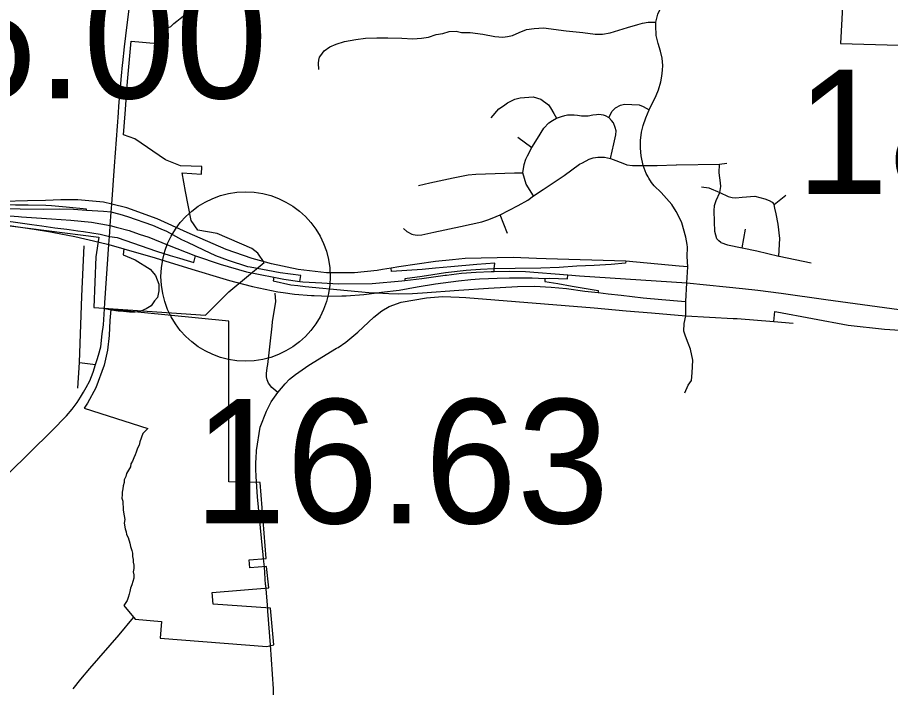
# Model space of a CAD drawing. Extents: x 1659811 to 1934326, y 644115 to 934867.
# Drawn here: x 1856929 to 1864665, y 754351 to 760285 of the extents above; entities that cross this region are included whole.
import ezdxf

# ---------------------------------------------------------------- set-up
doc = ezdxf.new("R2010")
doc.units = 0
for name, color, linetype in [('Default', 7, 'Continuous'), ('GM_X_City_Street', 7, 'Continuous'), ('GM_X_Corporation', 7, 'Continuous'), ('GM_X_County_Road', 7, 'Continuous'), ('GM_X_Interchange_Ramps', 7, 'Continuous'), ('GM_X_State_Route', 7, 'Continuous')]:
    doc.layers.add(name, color=color, linetype=linetype)

msp = doc.modelspace()

# ---------------------------------------------------------------- linework, layer by layer
at = {"layer": 'Default'}
msp.add_circle((1858950.9, 757991.6), 750, dxfattribs=at)
at = {"layer": 'GM_X_City_Street'}
for points in [[(1862587.7, 760149.9), (1862584, 760191.5), (1862585.9, 760243.7), (1862602.8, 760314.6), (1862646.1, 760406.5), (1862663.9, 760430.1)], [(1859598.1, 759825.3), (1859595.7, 759881.6), (1859598.1, 759906.7), (1859606.5, 759933.1), (1859616.1, 759948.7), (1859647.2, 759990.6), (1859697.5, 760025.4), (1859753.9, 760049.4), (1859827, 760073.3), (1859927.3, 760091.1), (1860013.2, 760101.3), (1860113.7, 760104.2), (1860211.2, 760104.2), (1860333.5, 760102.8), (1860432.4, 760096.9), (1860508.1, 760101.3), (1860570.7, 760110.1), (1860639.1, 760133.4), (1860697.3, 760142.1), (1860754.1, 760162.5), (1860817.1, 760162.8), (1860863.6, 760153.4), (1860941.1, 760151.9), (1861052.7, 760136.4), (1861159.7, 760116.2), (1861231, 760111.6), (1861271.3, 760116.2), (1861314.7, 760125.5), (1861375.2, 760153.4), (1861440.3, 760178.2), (1861507, 760189.1), (1861589.2, 760193.8), (1861791.8, 760168.4), (1861938.7, 760151), (1862046.7, 760136.9), (1862111.5, 760136.9), (1862179.6, 760148.2), (1862335.3, 760196), (1862425.1, 760223.2), (1862468.3, 760234.6), (1862517.1, 760243.7), (1862585.9, 760243.7)], [(1862523.2, 758863.5), (1862516.7, 758874.2), (1862500.8, 758902.8), (1862473.7, 758973.2), (1862456.3, 759059.1), (1862448.5, 759127.6), (1862448.5, 759194.5), (1862458.1, 759270), (1862471.9, 759327.2), (1862496.2, 759396.6), (1862525.7, 759466.1), (1862588.2, 759594.5), (1862609, 759643.1), (1862629.1, 759714.8), (1862639.3, 759765.3), (1862644.4, 759817.6), (1862646.1, 759861.3), (1862640.4, 759926.1), (1862627.9, 759986.3), (1862607.2, 760054.3), (1862589.8, 760125.8), (1862587.7, 760149.9)], [(1861194.6, 759474.9), (1861195.7, 759476.2), (1861235.5, 759503.9), (1861271.9, 759529.9), (1861336.7, 759560.6), (1861384.8, 759572.7), (1861459.1, 759580.8), (1861499.2, 759582.9), (1861565.5, 759560.9), (1861633.1, 759512.6), (1861653, 759485.7), (1861681.6, 759434.6), (1861704, 759392.3)], [(1862169.7, 759398.7), (1862199.7, 759456.8), (1862227.5, 759484.6), (1862271.9, 759507.9), (1862308.5, 759517.9), (1862372.9, 759515.7), (1862438.4, 759511.3), (1862471.7, 759498), (1862525.7, 759466.1)], [(1861126.4, 759396.4), (1861194.6, 759474.9)], [(1861502.6, 758705.3), (1861435.1, 758808.5), (1861407, 758909.4), (1861419.1, 758984), (1861434.7, 759029), (1861446.9, 759060.2), (1861486, 759132.4), (1861537.7, 759214.4), (1861594.2, 759305.1), (1861637.2, 759350.9), (1861670.3, 759373.4), (1861704, 759392.3), (1861750.8, 759409.4), (1861778.1, 759416.7), (1861802, 759422.1), (1861828.3, 759424.5), (1861861.5, 759422.6), (1861892.7, 759419.2), (1861925.8, 759414.8), (1861956.1, 759413.3), (1861985.8, 759414.3), (1862027.7, 759422.1), (1862059, 759427.5), (1862080.4, 759428.9), (1862102.3, 759427), (1862118.9, 759422.1), (1862135, 759416.7), (1862169.7, 759398.7)], [(1862183, 759036.5), (1862213.6, 759166.6), (1862232.4, 759246.5), (1862235.1, 759280.4), (1862223.9, 759310.7), (1862210.9, 759351.4), (1862193.6, 759372.2), (1862169.7, 759398.7)], [(1861363.3, 759225.2), (1861486, 759132.4)], [(1861934.9, 758998), (1861995.6, 759029.6), (1862030.3, 759040.9), (1862071.8, 759046.8), (1862130, 759046.9), (1862183, 759036.5), (1862231.6, 759018.3), (1862306.3, 758989.1), (1862329.6, 758981.7), (1862378.2, 758974), (1862473.7, 758973.2), (1862498, 758973.4)], [(1860436.5, 758364.4), (1860469.5, 758358.3), (1860511.5, 758359.4), (1860619.1, 758383.1), (1860853.6, 758434.7), (1861042.9, 758475.6), (1861104.3, 758495), (1861169.9, 758521.8), (1861207.5, 758536.9), (1861366.4, 758619.4), (1861452.3, 758667.3), (1861502.6, 758705.3), (1861587.4, 758760.6), (1861774.3, 758884.7), (1861910.5, 758985.3), (1861934.9, 758998)], [(1862498, 758973.4), (1862596.7, 758974.4), (1862767, 758980.5), (1862769.1, 758980.5)], [(1862769.1, 758980.5), (1863148.9, 758985.4), (1863213.5, 758993.9)], [(1863161.4, 758291.7), (1863143.6, 758306.4), (1863124.5, 758324.4), (1863107.6, 758389), (1863104.4, 758478), (1863103.3, 758573.4), (1863105.5, 758621), (1863120.3, 758663.4), (1863152.9, 758734.9), (1863161.6, 758787.3), (1863159.5, 758822.3), (1863147.8, 758909.2), (1863148.9, 758985.4)], [(1860583.9, 758819.6), (1860790.5, 758865.1), (1860923.5, 758890.9), (1860989.2, 758897.3), (1861332.5, 758909.4), (1861407, 758909.4)], [(1860482.4, 758797.3), (1860583.9, 758819.6)], [(1862861.9, 758274.1), (1862851.6, 758340.3), (1862816.4, 758465.3), (1862789.9, 758522.5), (1862765.6, 758567), (1862726.4, 758628.4), (1862679.8, 758683.5), (1862633.2, 758736.5), (1862569.7, 758794.7), (1862547.4, 758823.4), (1862523.2, 758863.5)], [(1862989, 758786.3), (1863054.6, 758777.8), (1863152.9, 758734.9)], [(1863152.9, 758734.9), (1863225.1, 758700.5), (1863262.2, 758690.9), (1863295, 758688.8), (1863350.1, 758693.1), (1863461.2, 758703.7), (1863552.3, 758679.8), (1863588.4, 758665.8), (1863616.6, 758649.8), (1863632.7, 758629.7)], [(1863632.7, 758629.7), (1863736.9, 758712.2)], [(1863674.4, 758172), (1863685.3, 758328.5), (1863669.1, 758455), (1863650.9, 758547.4), (1863638.7, 758597.6), (1863632.7, 758629.7)], [(1861271.8, 758371.3), (1861207.5, 758536.9)], [(1860350.1, 758417.5), (1860378.1, 758389.5), (1860422.2, 758367), (1860436.5, 758364.4)], [(1863349.8, 758244.2), (1863381.2, 758411.4)], [(1857462.7, 757003.3), (1857477.5, 757229.9), (1857500.9, 757817.6), (1857521.7, 758263.8)], [(1862851.4, 757641.7), (1862851.4, 757769), (1862860.1, 757935.9), (1862867.9, 758075.9), (1862862.4, 758169.3), (1862865.5, 758250.8), (1862861.9, 758274.1)], [(1863161.4, 758291.7), (1863220.5, 758271.7), (1863349.8, 758244.2), (1863481.7, 758217.6), (1863674.4, 758172), (1863677.5, 758171.4)], [(1863677.5, 758171.4), (1863960.8, 758112.6)], [(1859756.6, 757355.3), (1859769.6, 757363.2), (1859839.8, 757410.2), (1859945.1, 757498.5), (1860085.6, 757631.3), (1860157, 757686.1), (1860223.6, 757726.5), (1860328.3, 757764.6), (1860552.6, 757801.7), (1860694, 757812.8), (1860843.9, 757807.5)], [(1860843.9, 757807.5), (1860902.2, 757804.3), (1862039.1, 757713.6), (1862321.1, 757688.4), (1862546.8, 757668.5)], [(1857699.7, 757704.1), (1857703.5, 757757.6)], [(1857630.4, 757237.6), (1857636.3, 757255.1), (1857645.9, 757293.3), (1857667.1, 757367), (1857680.8, 757482.1), (1857690.6, 757562.3), (1857699.7, 757704.1)], [(1862546.8, 757668.5), (1862851.4, 757641.7), (1863269.9, 757620.6)], [(1862842.9, 756962.1), (1862870.5, 757028.7), (1862900.2, 757071.2), (1862908.7, 757136.9), (1862912.9, 757251.4), (1862893.8, 757349), (1862870.5, 757402), (1862849.3, 757463.5), (1862832.3, 757508.1), (1862836.5, 757573.8), (1862851.4, 757641.7)], [(1863631.1, 757591.4), (1863640.6, 757680.3), (1863658.1, 757677.1)], [(1863658.1, 757677.1), (1864288.2, 757560.7), (1864610.6, 757524.5), (1865027.9, 757498.5), (1865786.6, 757451.3), (1866032, 757435.9), (1866585, 757408.8), (1867189.9, 757380.2)], [(1859235, 756965.1), (1859182.1, 757009.1), (1859152.4, 757045.4), (1859141.6, 757076.3), (1859136.3, 757102.5), (1859136.9, 757131.7), (1859142.2, 757182.2), (1859146.3, 757211.7), (1859184.9, 757552.2), (1859190.4, 757589.4)], [(1863269.9, 757620.6), (1863305.1, 757618.9), (1863631.1, 757591.4)], [(1863631.1, 757591.4), (1863801.3, 757578.2)], [(1859043, 756380.1), (1859046.2, 756449.6), (1859079.6, 756655.5), (1859134.5, 756799.2), (1859177.9, 756882.4), (1859235, 756965.1), (1859300.4, 757041.9), (1859340.3, 757081.7), (1859391.5, 757124.5), (1859512.1, 757205.6), (1859756.6, 757355.3)], [(1855028.8, 754523.1), (1856053.9, 755475.6), (1856847.3, 756243.8), (1857234.4, 756623.1), (1857363.7, 756756.8), (1857413.2, 756815.8), (1857458.4, 756875.8), (1857488.7, 756923.5), (1857513.9, 756966.9), (1857537.4, 757006.8), (1857569.5, 757066.7), (1857600.7, 757143.1), (1857621.6, 757211.7), (1857630.4, 757237.6)], [(1857477.5, 757229.9), (1857621.6, 757211.7)], [(1859106, 755528.1), (1859100.7, 755581.3)], [(1859146.4, 755049), (1859128.7, 755256.9), (1859128.3, 755262)], [(1857422.9, 754341), (1857489.3, 754425), (1857571.3, 754518.7), (1857831.1, 754818.7), (1857958.2, 754971.9)], [(1859454.5, 752087.7), (1859408, 752154.9), (1859328.9, 752517.4), (1859255.3, 753310.3), (1859205.1, 753849.7), (1859198.7, 754339.2), (1859170.1, 754729.3)]]:
    msp.add_lwpolyline(points, dxfattribs=at)
at = {"layer": 'GM_X_Corporation'}
for points in [[(1864297.3, 761477.9), (1864221, 760053.9), (1865877.3, 760008.9)], [(1856720.7, 758456.7), (1857649.2, 758339.9), (1857624.7, 758165.4), (1857604.7, 757717.2), (1858595.2, 757648.5), (1858802.3, 757857), (1859114.1, 758114.5), (1859058.7, 758196.8), (1859006.9, 758239.5), (1858698.7, 758373.6), (1858527.1, 758402.8), (1858469.4, 758487.1), (1858417.6, 758742.8), (1858388, 758908.5), (1858559.5, 758896.8), (1858564.1, 758966.9), (1858374.7, 758971.1), (1858242.3, 759024.6), (1857969.6, 759210.4), (1857869.1, 759245.3), (1857883.3, 759431.8), (1857905.1, 759717.6), (1857935.3, 760075.6), (1858169, 760054.6), (1858209.6, 760153.3), (1858235.9, 760170.8), (1858262.1, 760192.7), (1858288.4, 760205.8), (1858314.7, 760232.1), (1858341, 760254), (1858371.6, 760275.9), (1858397.9, 760297.8)]]:
    msp.add_lwpolyline(points, dxfattribs=at)
msp.add_lwpolyline([(1857519.8, 756825.4), (1858083.1, 756644.7), (1858040.3, 756601.9), (1858014.9, 756525.8), (1858006.4, 756496.2), (1857993.7, 756470.8), (1857981.1, 756437), (1857972.6, 756411.6), (1857959.9, 756386.2), (1857947.2, 756356.6), (1857934.5, 756331.3), (1857930.3, 756305.9), (1857896.5, 756246.7), (1857888, 756221.3), (1857875.3, 756191.7), (1857875.3, 756166.3), (1857866.9, 756136.7), (1857862.7, 756111.4), (1857858.4, 756081.8), (1857858.4, 756056.4), (1857854.2, 756026.8), (1857862.7, 756001.4), (1857862.7, 755976), (1857866.9, 755950.7), (1857866.9, 755921.1), (1857875.3, 755870.3), (1857879.6, 755840.7), (1857875.3, 755806.9), (1857883.8, 755756.1), (1857892.2, 755730.8), (1857896.5, 755705.4), (1857909.1, 755680), (1857926.1, 755629.3), (1857930.3, 755599.7), (1857943, 755565.8), (1857947.2, 755540.5), (1857947.2, 755510.9), (1857955.6, 755485.5), (1857955.6, 755460.1), (1857959.9, 755434.8), (1857959.9, 755405.1), (1857955.6, 755375.5), (1857959.9, 755350.2), (1857959.9, 755320.6), (1857943, 755261.4), (1857930.3, 755231.8), (1857926, 755202.2), (1857917.6, 755176.8), (1857909.1, 755147.2), (1857900.7, 755121.8), (1857870.4, 755076.4), (1857971.8, 754955.6), (1858204.1, 754936.1), (1858193.1, 754788.8), (1859138.6, 754715.2), (1859200.2, 754729.7), (1859171.3, 755053.7), (1858664.3, 755089.9), (1858655.6, 755192.4), (1859156.3, 755234.7), (1859137, 755421.7), (1858987.5, 755410.3), (1858982, 755482.1), (1859131.6, 755493.5), (1859080.6, 756167.3), (1858803.1, 756172.3), (1858802.9, 757596.5), (1857756.7, 757699), (1857748.7, 757600.4), (1857743.2, 757469), (1857727.3, 757338.4), (1857696.6, 757205.1), (1857622.9, 757003.9), (1857550.3, 756869.8)], close=True, dxfattribs=at)
at = {"layer": 'GM_X_County_Road'}
for points in [[(1857860.9, 759863.6), (1857862.9, 759883.6), (1857877.6, 760024.2), (1857901.4, 760221.4), (1857943.6, 760546.7), (1857967.1, 760690.8), (1858002.6, 760821.9), (1858079.9, 761031.1), (1858231.8, 761402.6), (1858254.4, 761463.4), (1858365, 761754.6), (1858407.3, 761871.7), (1858414.8, 761891.9)], [(1857823, 759442), (1857827.3, 759500.7), (1857851.6, 759769), (1857860.9, 759863.6)], [(1857703.5, 757757.6), (1857739.8, 758274.9), (1857744.5, 758347), (1857747.3, 758382.8), (1857751.6, 758444.1), (1857759.8, 758561.2), (1857764.8, 758632.3), (1857788.3, 758967), (1857823, 759442)], [(1859190.4, 757589.4), (1859217.2, 757769.3), (1859212.4, 757843.1)], [(1859100.7, 755581.3), (1859055.5, 756039.9), (1859044.1, 756218.8), (1859042.7, 756285.7), (1859041.5, 756347.4), (1859043, 756380.1)], [(1859128.3, 755262), (1859118, 755420.2), (1859109.7, 755490.7), (1859106, 755528.1)], [(1859170.1, 754729.3), (1859148.3, 755027), (1859146.4, 755049)]]:
    msp.add_lwpolyline(points, dxfattribs=at)
at = {"layer": 'GM_X_Interchange_Ramps'}
for points in [[(1857541.5, 758576.2), (1857542.3, 758587.6), (1857362.2, 758605.3), (1857295.5, 758611.9), (1857230.5, 758617.4), (1857180.2, 758621.6), (1857025.5, 758622.8), (1856968.6, 758623.7), (1856911.7, 758624.5), (1856853.9, 758626.6), (1856660.2, 758633.8), (1856659.4, 758655.2)], [(1862867.9, 758075.9), (1862793.4, 758082.7), (1862319.5, 758126), (1861613.2, 758147.8), (1861527.8, 758150.4), (1861320.2, 758158.9), (1860896.3, 758150.4), (1860782.7, 758139.3), (1860633, 758124.7), (1860307.5, 758077.6), (1860240.8, 758066), (1860163.8, 758052.6), (1860116.5, 758044.4), (1859914, 758022.9), (1859666.6, 758022.9), (1859415.6, 758053.3), (1859181, 758102.2), (1859072.6, 758133.5), (1859008.7, 758152), (1858777.5, 758229), (1858432, 758379.8), (1858166.2, 758501.5), (1857898.4, 758598.9), (1857764.8, 758632.3), (1857692.9, 758650.3), (1857465, 758670), (1857389, 758671.6), (1857313.9, 758671.3), (1857178.8, 758663.9), (1857018.7, 758660.5), (1856801.3, 758654.2)], [(1857759.8, 758561.2), (1857690.1, 758566.4), (1857541.5, 758576.2), (1857424.7, 758583.9), (1857304.2, 758587.2), (1857158.2, 758584.6), (1856747.2, 758590.1), (1856743.6, 758536.9)], [(1856743.6, 758536.9), (1856740.3, 758491.4), (1856818.7, 758484.1), (1856892, 758475.1), (1857057.6, 758452.7), (1857145.5, 758439.5), (1857259.4, 758423.4), (1857367.3, 758409.9), (1857386.5, 758407.5), (1857464.3, 758396.3), (1857514.7, 758388.9), (1857588.3, 758379.3), (1857663.3, 758365.2), (1857744.5, 758347)], [(1859432.4, 757947.9), (1859440.1, 758000), (1859256.4, 758023.2), (1858992.2, 758072.6), (1858969.9, 758076.8), (1858798, 758132.3), (1858687.1, 758175.4), (1858579.6, 758223.8), (1858437.7, 758292.9), (1858385.9, 758317.3), (1858251.3, 758388.7), (1858202.8, 758410.2), (1858128.6, 758443.1), (1857907, 758519.8), (1857838.6, 758540.3), (1857759.8, 758561.2)], [(1856854.5, 758442), (1857077.3, 758411.9), (1857222.7, 758388.2), (1857252.5, 758382.2), (1857438, 758344.7), (1857654.2, 758295.8), (1857739.8, 758274.9), (1857872.6, 758236.7), (1858148.8, 758155.2), (1858243.6, 758126.2), (1858504.7, 758046.2), (1858719, 757981.5), (1858807.3, 757956.5), (1858864.8, 757940.2), (1859011, 757901.9), (1859235.2, 757856), (1859283.9, 757849.3), (1859384.8, 757835.4), (1859535.4, 757822.6), (1859559.3, 757821.7), (1859688.4, 757817), (1859802, 757819.7), (1859841.3, 757820.6), (1859997.2, 757831.5), (1860114.3, 757846.4), (1860154.2, 757851.5), (1860311.2, 757871.5), (1860471.3, 757899.9), (1860632.3, 757926.5), (1860836.4, 757951.7), (1860946.9, 757965.2), (1861024.3, 757970.4), (1861101.8, 757974.3), (1861178.7, 757977), (1861289.7, 757978.3), (1861335, 757978.8), (1861411.9, 757979.1), (1861489.4, 757978.7), (1861601.9, 757974.8), (1861647, 757975.6), (1861724.4, 757972.9), (1861802.2, 757969.5), (1861805.7, 758006.9)], [(1857744.5, 758347), (1857811.2, 758336.8), (1858160.3, 758217.1), (1858283.3, 758178.3), (1858366.2, 758152.5), (1858432.5, 758133.1), (1858491, 758116.1), (1858506.7, 758175.5)], [(1857872.6, 758236.7), (1857866.2, 758184.3), (1857972.2, 758140.3), (1858103.9, 758055.2), (1858151.6, 758000.5), (1858181.9, 757922.5), (1858181.9, 757863.1), (1858169.1, 757806), (1858143.5, 757774.5), (1858113.2, 757730.2), (1858068.9, 757703.5), (1858021.2, 757683.7), (1857973.4, 757675.5), (1857922.1, 757676.7), (1857868.6, 757680.2), (1857820.8, 757683.7), (1857762.6, 757691.8), (1857717.1, 757701.1), (1857699.7, 757704.1)], [(1861154.3, 758036.3), (1861154.1, 758058.4), (1861158, 758108.9), (1860998.5, 758098.2), (1860769, 758078.4), (1860633.9, 758064.6), (1860515.5, 758052.4), (1860243.4, 758036.9), (1860240.8, 758066)], [(1862319.5, 758126), (1862317.8, 758109.7), (1862188.5, 758098.5), (1862040.2, 758090), (1861885.7, 758081.5), (1861729, 758072.4), (1861567.6, 758065.8), (1861338.1, 758063.1), (1861154.1, 758058.4), (1861030.7, 758053.5), (1860903.9, 758045), (1860720.5, 758023.3), (1860608.5, 758006.2), (1860516, 757991.4), (1860362.9, 757970.2), (1860362.4, 757955.4)], [(1859202, 757984.6), (1859195.7, 757952.4), (1859351.6, 757918.7), (1859413.6, 757911.3), (1859479.3, 757903.5), (1859854.6, 757867.3), (1860041.1, 757850.7), (1860114.3, 757846.4), (1860218.3, 757840.2), (1860304.5, 757838.1), (1860428.7, 757840.6), (1860519.2, 757847.1), (1860840.6, 757870.4), (1861101.4, 757889.3), (1861358.9, 757903.4), (1861511.4, 757905.2), (1861658.8, 757896.7), (1861793.5, 757884.5), (1861957.1, 757862), (1862074.1, 757848.5), (1862117.5, 757843.4), (1862163.6, 757838.1), (1862277.8, 757824.8), (1862472.7, 757802.2), (1862639.2, 757788.1), (1862813.4, 757772.4), (1862851.4, 757769)], [(1861601.9, 757974.8), (1861601.4, 757947.8), (1861715.7, 757928), (1861844.8, 757905.8), (1862075.2, 757868.1), (1862074.1, 757848.5)]]:
    msp.add_lwpolyline(points, dxfattribs=at)
at = {"layer": 'GM_X_State_Route'}
for points in [[(1854350.3, 758709.2), (1854462.1, 758697.8), (1854582.2, 758692.1), (1854897.9, 758671.7), (1855147, 758651), (1856743.6, 758536.9), (1856937.8, 758522.6), (1856963.6, 758520.7), (1857231, 758501.5), (1857402.9, 758489), (1857583.9, 758472.8), (1857751.6, 758444.1), (1857804.4, 758429.4)], [(1857804.4, 758429.4), (1857918.8, 758397.6), (1858008.4, 758367.2), (1858092.5, 758338.5), (1858258.3, 758271.3), (1858506.7, 758175.5), (1858725.1, 758101.6), (1858958.5, 758033.2), (1859202, 757984.6)], [(1860731, 758003.8), (1860863.4, 758019.8), (1860993.1, 758029.6), (1861125.1, 758036), (1861154.3, 758036.3), (1861288.5, 758037.9), (1861430.8, 758035), (1861805.7, 758006.9)], [(1859202, 757984.6), (1859287.9, 757969), (1859432.4, 757947.9), (1859457.6, 757944.2), (1859625.3, 757936.5), (1859770.2, 757925.1), (1860071.4, 757930.8), (1860334.5, 757951.8), (1860362.4, 757955.4), (1860511.8, 757974.7), (1860718.2, 758002.2), (1860731, 758003.8)], [(1861805.7, 758006.9), (1861908.7, 757998.3), (1862860.1, 757935.9), (1863209.8, 757899), (1863353.6, 757885.3), (1863488.7, 757869.6), (1863695.5, 757843.7), (1864091.7, 757788.6), (1864677.7, 757707.3), (1864869.9, 757682.3), (1865014.7, 757668.1), (1865158, 757659.8), (1865294.5, 757656.9), (1865389.4, 757657.3)]]:
    msp.add_lwpolyline(points, dxfattribs=at)

# ---------------------------------------------------------------- texts
at = {"layer": 'Default'}
for s, p in [('16.00', (1855465.5, 759569.7)), ('18.00', (1863827.5, 758723.2)), ('16.63', (1858491.2, 755805.4))]:
    msp.add_text(s, height=1100, dxfattribs=at).set_placement(p)

doc.saveas('drawing.dxf')
